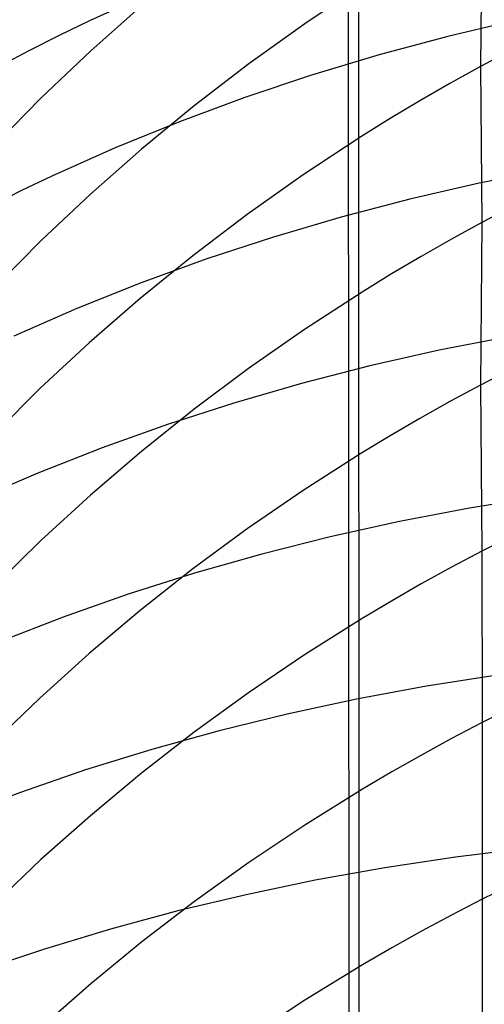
# Model space of a CAD drawing. Extents: x -383 to 1849, y -1185 to -529.
# Tile 385 of 656: x 239.01 to 242.1, y -935.12 to -928.59. Entities that reach past the tile are written whole.
import ezdxf

# ---------------------------------------------------------------- set-up
doc = ezdxf.new("R2010")
doc.units = 0
doc.layers.add('PREDEFINITO', color=7, linetype='CONTINUOUS')

msp = doc.modelspace()

# ---------------------------------------------------------------- linework, layer by layer
at = {"layer": 'PREDEFINITO'}
for p, q in [((241.1553, -878.0447, 420), (241.2924, -1065.2572, 420)), ((241.1553, -878.0447, 370), (241.2924, -1065.2572, 370)), ((241.2854, -1079.1248, 395), (241.2585, -884.9817, 395)), ((242.0802, -927.8878, 625.6284), (242.071, -928.9004, 627.3483)), ((241.286, -928.3621, 625.3223), (240.904, -928.6171, 625.1586)), ((239.8987, -928.4051, 523.6045), (239.4792, -928.595, 523.7638)), ((239.8221, -928.4959, 622.9173), (239.483, -928.7976, 622.734)), ((239.4792, -928.595, 523.7638), (239.2727, -928.6949, 523.8458)), ((240.904, -928.6171, 625.1586), (240.5323, -928.8835, 624.988)), ((242.3161, -928.5919, 521.0972), (241.8547, -928.701, 521.2217)), ((239.2727, -928.6949, 523.8458), (239.0685, -928.798, 523.9294)), ((241.8547, -928.701, 521.2217), (241.399, -928.823, 521.3531)), ((239.0685, -928.798, 523.9294), (238.8667, -928.9044, 524.0145)), ((239.483, -928.7976, 622.734), (239.1552, -929.1092, 622.5452)), ((241.399, -928.823, 521.3531), (240.9496, -928.9581, 521.4914)), ((242.2757, -928.791, 627.4223), (242.071, -928.9004, 627.3483)), ((240.5323, -928.8835, 624.988), (240.1712, -929.1609, 624.811)), ((242.071, -928.9004, 627.3483), (241.8686, -929.0128, 627.2723)), ((242.071, -928.9004, 627.3483), (242.08, -929.936, 629.0547)), ((240.9496, -928.9581, 521.4914), (240.507, -929.1062, 521.6365)), ((241.8686, -929.0128, 627.2723), (241.6687, -929.1283, 627.1944)), ((239.1552, -929.1092, 622.5452), (238.839, -929.4302, 622.351)), ((240.1712, -929.1609, 624.811), (239.821, -929.4489, 624.6278)), ((240.507, -929.1062, 521.6365), (240.0718, -929.2672, 521.7883)), ((241.6687, -929.1283, 627.1944), (241.4713, -929.2468, 627.1146)), ((240.0718, -929.2672, 521.7883), (239.6445, -929.4413, 521.9468)), ((241.4713, -929.2468, 627.1146), (241.2765, -929.3683, 627.033)), ((241.2765, -929.3683, 627.033), (240.8943, -929.62, 626.8643)), ((239.6445, -929.4413, 521.9468), (239.2256, -929.6283, 522.1118)), ((239.821, -929.4489, 624.6278), (239.4819, -929.7469, 624.4386)), ((240.8943, -929.62, 626.8643), (240.5227, -929.8828, 626.6886)), ((242.5293, -929.5825, 519.3094), (242.0627, -929.6759, 519.4306)), ((239.2256, -929.6283, 522.1118), (239.0195, -929.7267, 522.1968)), ((242.0627, -929.6759, 519.4306), (241.6014, -929.7821, 519.559)), ((239.0195, -929.7267, 522.1968), (238.8157, -929.8283, 522.2834)), ((239.4819, -929.7469, 624.4386), (239.1541, -930.0547, 624.2436)), ((241.6014, -929.7821, 519.559), (241.1458, -929.9013, 519.6947)), ((240.5227, -929.8828, 626.6886), (240.1616, -930.1566, 626.5063)), ((242.2848, -929.8282, 629.1309), (242.08, -929.936, 629.0547)), ((241.1458, -929.9013, 519.6947), (240.6965, -930.0333, 519.8374)), ((242.08, -929.936, 629.0547), (241.8777, -930.0469, 628.9765)), ((242.08, -929.936, 629.0547), (242.0703, -931.0146, 630.7345)), ((239.1541, -930.0547, 624.2436), (238.838, -930.3717, 624.0432)), ((240.6965, -930.0333, 519.8374), (240.2541, -930.1781, 519.9872)), ((241.8777, -930.0469, 628.9765), (241.6778, -930.1608, 628.8963)), ((240.1616, -930.1566, 626.5063), (239.8115, -930.4407, 626.3174)), ((240.2541, -930.1781, 519.9872), (239.8191, -930.3358, 520.1438)), ((241.6778, -930.1608, 628.8963), (241.4804, -930.2777, 628.8142)), ((239.8191, -930.3358, 520.1438), (239.3921, -930.5064, 520.3073)), ((241.4804, -930.2777, 628.8142), (241.2854, -930.3976, 628.7302)), ((241.2854, -930.3976, 628.7302), (240.9033, -930.6459, 628.5565)), ((239.8115, -930.4407, 626.3174), (239.4726, -930.7348, 626.1224)), ((239.3921, -930.5064, 520.3073), (238.9735, -930.6898, 520.4776)), ((240.9033, -930.6459, 628.5565), (240.5315, -930.9053, 628.3757)), ((242.2619, -930.6927, 517.6568), (241.7964, -930.784, 517.782)), ((239.4726, -930.7348, 626.1224), (239.1451, -931.0385, 625.9215)), ((241.7964, -930.784, 517.782), (241.3362, -930.888, 517.9147)), ((240.5315, -930.9053, 628.3757), (240.1703, -931.1754, 628.1879)), ((241.3362, -930.888, 517.9147), (240.8817, -931.0047, 518.0548)), ((242.275, -930.9084, 630.8127), (242.0703, -931.0146, 630.7345)), ((239.1451, -931.0385, 625.9215), (238.8292, -931.3514, 625.715)), ((240.8817, -931.0047, 518.0548), (240.4336, -931.1342, 518.2022)), ((242.0703, -931.0146, 630.7345), (241.8681, -931.1239, 630.6542)), ((242.0703, -931.0146, 630.7345), (242.0805, -932.1168, 632.3985)), ((241.8681, -931.1239, 630.6542), (241.6683, -931.2361, 630.5718)), ((240.1703, -931.1754, 628.1879), (239.82, -931.4558, 627.9934)), ((240.4336, -931.1342, 518.2022), (239.9923, -931.2764, 518.3568)), ((241.6683, -931.2361, 630.5718), (241.471, -931.3513, 630.4875)), ((239.9923, -931.2764, 518.3568), (239.5585, -931.4313, 518.5185)), ((241.471, -931.3513, 630.4875), (241.2761, -931.4693, 630.4012)), ((239.5585, -931.4313, 518.5185), (239.1327, -931.5989, 518.6873)), ((239.82, -931.4558, 627.9934), (239.4809, -931.7461, 627.7926)), ((241.2761, -931.4693, 630.4012), (240.8941, -931.7138, 630.2229)), ((239.1327, -931.5989, 518.6873), (238.7153, -931.7792, 518.8631)), ((240.8941, -931.7138, 630.2229), (240.5225, -931.9692, 630.0371)), ((239.4809, -931.7461, 627.7926), (239.1531, -932.0459, 627.5857)), ((242.4665, -931.7562, 515.9028), (241.9972, -931.8324, 516.024)), ((241.9972, -931.8324, 516.024), (241.5326, -931.9211, 516.1529)), ((240.5225, -931.9692, 630.0371), (240.1616, -932.2352, 629.8443)), ((241.5326, -931.9211, 516.1529), (241.0733, -932.0226, 516.2896)), ((241.0733, -932.0226, 516.2896), (240.6198, -932.1366, 516.4339)), ((242.2853, -932.0122, 632.4787), (242.0805, -932.1168, 632.3985)), ((239.1531, -932.0459, 627.5857), (238.837, -932.3548, 627.3729)), ((240.6198, -932.1366, 516.4339), (240.1727, -932.2632, 516.5858)), ((242.0805, -932.1168, 632.3985), (241.8782, -932.2244, 632.316)), ((242.0805, -932.1168, 632.3985), (242.0816, -933.2552, 634.036)), ((240.1616, -932.2352, 629.8443), (239.8115, -932.5112, 629.6446)), ((241.8782, -932.2244, 632.316), (241.6782, -932.3349, 632.2315)), ((240.1727, -932.2632, 516.5858), (239.7324, -932.4025, 516.7451)), ((241.6782, -932.3349, 632.2315), (241.4808, -932.4483, 632.145)), ((239.7324, -932.4025, 516.7451), (239.2996, -932.5543, 516.9118)), ((241.4808, -932.4483, 632.145), (241.2858, -932.5646, 632.0564)), ((239.2996, -932.5543, 516.9118), (238.8747, -932.7188, 517.0858)), ((239.8115, -932.5112, 629.6446), (239.4726, -932.797, 629.4384)), ((241.2858, -932.5646, 632.0564), (240.9035, -932.8054, 631.8733)), ((239.4726, -932.797, 629.4384), (239.145, -933.0921, 629.2259)), ((240.9035, -932.8054, 631.8733), (240.5316, -933.0571, 631.6826)), ((242.1809, -932.9396, 514.3001), (241.7118, -933.0135, 514.4249)), ((241.7118, -933.0135, 514.4249), (241.2475, -933.0997, 514.5578)), ((240.5316, -933.0571, 631.6826), (240.1703, -933.3191, 631.4846)), ((239.145, -933.0921, 629.2259), (238.8291, -933.3961, 629.0075)), ((241.2475, -933.0997, 514.5578), (240.7885, -933.1985, 514.6985)), ((242.2862, -933.152, 634.1185), (242.0816, -933.2552, 634.036)), ((240.7885, -933.1985, 514.6985), (240.3354, -933.3097, 514.8471)), ((242.0816, -933.2552, 634.036), (241.8794, -933.3614, 633.9513)), ((242.0816, -933.2552, 634.036), (242.0819, -934.4272, 635.6514)), ((240.1703, -933.3191, 631.4846), (239.8199, -933.5912, 631.2795)), ((240.3354, -933.3097, 514.8471), (239.8886, -933.4333, 515.0035)), ((241.8794, -933.3614, 633.9513), (241.6797, -933.4705, 633.8644)), ((239.8886, -933.4333, 515.0035), (239.4489, -933.5693, 515.1675)), ((241.6797, -933.4705, 633.8644), (241.4824, -933.5824, 633.7755)), ((239.4489, -933.5693, 515.1675), (239.0165, -933.7178, 515.339)), ((239.8199, -933.5912, 631.2795), (239.4807, -933.8729, 631.0676)), ((241.4824, -933.5824, 633.7755), (241.2876, -933.6971, 633.6844)), ((239.0165, -933.7178, 515.339), (238.5922, -933.8787, 515.518)), ((241.2876, -933.6971, 633.6844), (240.9056, -933.9348, 633.4963)), ((239.4807, -933.8729, 631.0676), (239.1528, -934.1638, 630.8493)), ((240.9056, -933.9348, 633.4963), (240.5339, -934.1832, 633.3003)), ((242.3785, -934.0883, 512.5947), (241.9056, -934.147, 512.7144)), ((239.1528, -934.1638, 630.8493), (238.8365, -934.4636, 630.6248)), ((240.5339, -934.1832, 633.3003), (240.1729, -934.4418, 633.0967)), ((241.9056, -934.147, 512.7144), (241.4369, -934.218, 512.8425)), ((241.4369, -934.218, 512.8425), (240.9729, -934.3014, 512.9789)), ((240.9729, -934.3014, 512.9789), (240.5144, -934.3971, 513.1234)), ((242.2867, -934.3257, 635.7359), (242.0819, -934.4272, 635.6514)), ((240.1729, -934.4418, 633.0967), (239.8227, -934.7103, 632.8859)), ((240.5144, -934.3971, 513.1234), (240.0617, -934.5051, 513.2759)), ((242.0819, -934.4272, 635.6514), (241.8796, -934.5317, 635.5647)), ((242.0819, -934.4272, 635.6514), (242.0812, -935.6307, 637.2426)), ((240.0617, -934.5051, 513.2759), (239.6155, -934.6254, 513.4365)), ((241.8796, -934.5317, 635.5647), (241.6797, -934.639, 635.4758)), ((239.6155, -934.6254, 513.4365), (239.1762, -934.7581, 513.6049)), ((241.6797, -934.639, 635.4758), (241.4823, -934.7491, 635.3847)), ((239.8227, -934.7103, 632.8859), (239.4837, -934.9883, 632.6682)), ((239.1762, -934.7581, 513.6049), (238.7444, -934.9031, 513.7811)), ((241.4823, -934.7491, 635.3847), (241.2874, -934.862, 635.2914)), ((241.2874, -934.862, 635.2914), (240.9052, -935.0959, 635.0987)), ((239.4837, -934.9883, 632.6682), (239.156, -935.2754, 632.4437)), ((240.9052, -935.0959, 635.0987), (240.5334, -935.3404, 634.8979))]:
    msp.add_line(p, q, dxfattribs=at)
at = {"layer": 'PREDEFINITO', "extrusion": (-0.016803, -0.114563, 0.993274)}
msp.add_arc((382.2011, -807.8894, 680.8208), 14.9417, 95.84327, 275.27872, dxfattribs=at)
at = {"layer": 'PREDEFINITO', "extrusion": (0.015277, 0.101694, 0.994698)}
msp.add_arc((-385.1664, 933.8457, 470.0198), 14.997, 132.05505, 314.63656, dxfattribs=at)
at = {"layer": 'PREDEFINITO', "extrusion": (-0.016824, -0.171811, 0.984986)}
msp.add_arc((339.5316, -784.1707, 734.3472), 14.9608, 82.65115, 280.09999, dxfattribs=at)
at = {"layer": 'PREDEFINITO', "extrusion": (-0.016915, -0.074595, 0.99707)}
msp.add_arc((449.105, -802.1199, 642.4071), 14.9382, 107.32431, 274.63425, dxfattribs=at)
at = {"layer": 'PREDEFINITO', "extrusion": (-0.016833, -0.307513, 0.951395)}
msp.add_arc((300.8029, -686.2229, 852.6889), 14.979, 55.83898, 295.27303, dxfattribs=at)
at = {"layer": 'PREDEFINITO', "extrusion": (-0.016807, -0.326121, 0.945179)}
msp.add_arc((297.901, -670.2262, 868.028), 14.9744, 51.68409, 297.64988, dxfattribs=at)
at = {"layer": 'PREDEFINITO', "extrusion": (0.033705, 0.179692, 0.983145)}
msp.add_arc((-416.7137, 954.4031, 388.7486), 14.8565, 330.62998, 58.37375, dxfattribs=at)

doc.saveas('drawing.dxf')
